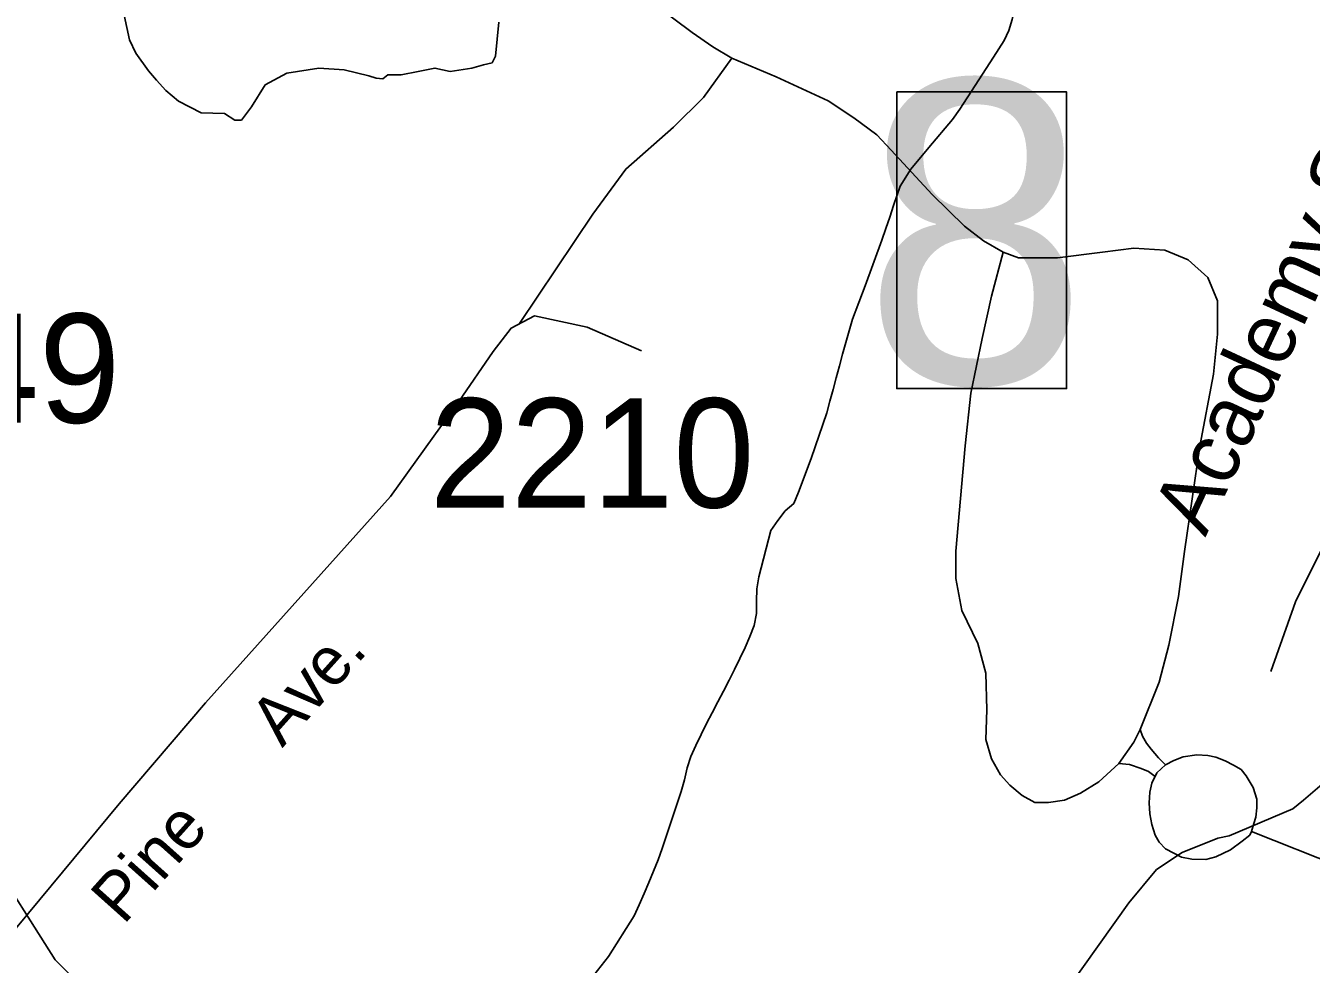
# Model space of a CAD drawing. Extents: x 1268485 to 1426702, y 514839 to 616766.
# Drawn here: x 1378440 to 1380178, y 553780 to 555049 of the extents above; entities that cross this region are included whole.
import ezdxf

# ---------------------------------------------------------------- set-up
doc = ezdxf.new("R2010")
doc.units = 0
for name, color, linetype in [('Old_Level_10', 7, 'Continuous'), ('Old_Level_11', 7, 'Continuous'), ('Old_Level_31', 7, 'Continuous'), ('Old_Level_32', 7, 'Continuous'), ('Old_Level_35', 7, 'Continuous'), ('Old_Level_48', 7, 'Continuous'), ('Old_Level_49', 7, 'Continuous'), ('Old_Level_62', 7, 'Continuous'), ('Old_Level_8', 7, 'Continuous')]:
    doc.layers.add(name, color=color, linetype=linetype)

msp = doc.modelspace()

# ---------------------------------------------------------------- linework, layer by layer
at = {"layer": 'Old_Level_31'}
msp.add_lwpolyline([(1379617.944, 554959.835), (1379847.589, 554959.835), (1379847.589, 554558.909), (1379617.944, 554558.909), (1379617.944, 554959.835)], dxfattribs=at)
at = {"layer": 'Old_Level_32'}
for points in [[(1380233.05, 555134.445), (1380253.342, 555017.125), (1380289.417, 554924.623), (1380323.236, 554868.22), (1380372.839, 554811.817), (1380442.282, 554752.705), (1380479.259, 554710.29), (1380497.296, 554659.752), (1380490.452, 554615.024), (1380452.477, 554527.746), (1380268.808, 554161.265), (1380222.904, 554062.821), (1380193.142, 554024.015), (1380167.89, 554002.357), (1380153.461, 553990.625), (1380067.304, 553954.078), (1380052.217, 553951.06), (1380003.941, 553931.438), (1379969.242, 553908.798), (1379931.525, 553863.516), (1379662.986, 553486.178), (1379481.877, 553169.511), (1379460.484, 553120.581), (1379231.454, 552868.892)], [(1378325.117, 553712.781), (1378382.436, 553775.645), (1378566.77, 553997.57), (1378683.59, 554133.932), (1378933.419, 554413.059), (1379002.639, 554508.862), (1379026.046, 554541.257), (1379072.501, 554608.835), (1379096.639, 554640.532), (1379128.32, 554657.134), (1379199.227, 554642.041), (1379272.904, 554609.728)]]:
    msp.add_lwpolyline(points, dxfattribs=at)
at = {"layer": 'Old_Level_35'}
msp.add_line((1380097.716, 553960.199), (1380302.768, 553878.127), dxfattribs=at)
for points in [[(1379394.797, 555005.606), (1379369.371, 555020.626), (1379341.586, 555040.208), (1379291.964, 555077.118), (1379204.407, 555159.088)], [(1379107.827, 554646.765), (1379206.867, 554794.761), (1379251.671, 554855.611), (1379316.263, 554912.103), (1379356.658, 554952.549), (1379394.797, 555005.606)], [(1379761.636, 554743.293), (1379735.081, 554758.672), (1379709.757, 554778.306), (1379665.876, 554821.008), (1379610.512, 554880.986), (1379590.827, 554901.747), (1379559.762, 554924.816), (1379525.108, 554947.935), (1379454.775, 554980.231), (1379394.797, 555005.606)], [(1379761.636, 554743.293), (1379745.847, 554683.623), (1379733.544, 554626.516), (1379718.165, 554552.39), (1379710.373, 554481.288), (1379704.221, 554410.238), (1379697.967, 554339.187), (1379697.967, 554302.124), (1379705.759, 554258.858), (1379727.392, 554214.054), (1379738.157, 554173.915), (1379739.798, 554124.498), (1379738.157, 554084.307), (1379745.847, 554058.061), (1379758.252, 554036.428), (1379770.658, 554022.587), (1379787.575, 554008.643), (1379804.594, 553999.364), (1379823.151, 553999.364), (1379844.784, 554002.44), (1379866.417, 554011.77), (1379891.126, 554027.2), (1379918.09, 554052.063)], [(1379947.208, 554097.738), (1379972.532, 554161.92), (1379985.758, 554212.055), (1379998.881, 554277.927), (1380006.878, 554338.572), (1380027.896, 554480.929), (1380046.35, 554578.483), (1380051.579, 554632.565), (1380051.579, 554677.369), (1380038.456, 554708.999), (1380012.107, 554732.733), (1379980.529, 554745.959), (1379938.288, 554748.574), (1379896.15, 554743.293), (1379835.454, 554735.399), (1379782.756, 554735.399), (1379761.636, 554743.293)], [(1380283.083, 554523.375), (1380156.874, 554270.29), (1380123.45, 554176.324)], [(1379918.09, 554052.063), (1379938.493, 554080.77), (1379947.208, 554097.738)], [(1379981.246, 554050.269), (1379972.019, 554059.804), (1379961.972, 554071.235), (1379955.615, 554079.489), (1379949.976, 554088.767), (1379947.208, 554097.738)], [(1379981.041, 553936.618), (1379972.532, 553945.538), (1379967.508, 553955.175), (1379962.894, 553969.324), (1379960.126, 553983.934), (1379959.203, 553998.544), (1379960.126, 554013.205), (1379962.894, 554025.56), (1379969.764, 554039.247), (1379981.246, 554050.269), (1379992.627, 554056.164), (1380005.032, 554060.726), (1380023.795, 554063.495), (1380038.353, 554062.572), (1380049.221, 554060.316), (1380062.139, 554055.703), (1380073.007, 554049.756), (1380083.67, 554043.81), (1380090.334, 554035.146)], [(1379967.2, 554034.325), (1379958.383, 554041.041), (1379948.233, 554045.193), (1379932.752, 554050.679), (1379918.09, 554052.063)], [(1380090.334, 554035.146), (1380099.972, 554019.613), (1380104.585, 554003.619), (1380104.585, 553992.187), (1380103.252, 553979.372), (1380100.792, 553970.606), (1380097.716, 553960.199)], [(1380097.716, 553960.199), (1380095.05, 553955.175), (1380085.003, 553946.922), (1380069.009, 553935.08), (1380049.221, 553925.955), (1380035.585, 553922.265), (1380016.925, 553922.624), (1380002.674, 553925.495), (1379981.041, 553936.618)]]:
    msp.add_lwpolyline(points, dxfattribs=at)
at = {"layer": 'Old_Level_48'}
for points in [[(1378480.177, 553786.277), (1378294.98, 554078.732), (1378230.513, 554022.263), (1378016.968, 554163.438), (1378125.756, 554474.024), (1377956.531, 554562.762), (1377867.889, 554377.218), (1377746.901, 554421.995), (1377784.853, 554525.772), (1377207.107, 555240.402), (1377154.724, 555239.631)], [(1379520.295, 552676.185), (1379420.24, 552749.834), (1379330.535, 552830.178), (1379209.778, 552964.085), (1379017.394, 553210.5), (1379193.482, 553134.876), (1379212.188, 553192.661), (1379117.271, 553248.797), (1378953.311, 553354.147), (1378762.479, 553506.261), (1378480.177, 553786.277)]]:
    msp.add_lwpolyline(points, dxfattribs=at)
at = {"layer": 'Old_Level_49'}
for points in [[(1378480.177, 553786.277), (1378294.98, 554078.732), (1378230.513, 554022.263), (1378016.968, 554163.438), (1378125.756, 554474.024), (1377956.531, 554562.762), (1377867.889, 554377.218), (1377746.901, 554421.995), (1377784.853, 554525.772), (1377207.107, 555240.402), (1377154.724, 555239.631)], [(1379520.295, 552676.185), (1379420.24, 552749.834), (1379330.535, 552830.178), (1379209.778, 552964.085), (1379017.394, 553210.5), (1379193.482, 553134.876), (1379212.188, 553192.661), (1379117.271, 553248.797), (1378953.311, 553354.147), (1378762.479, 553506.261), (1378480.177, 553786.277)]]:
    msp.add_lwpolyline(points, dxfattribs=at)
at = {"layer": 'Old_Level_62'}
for points in [[(1379819.153, 555124.332), (1379802.133, 555115.77), (1379790.856, 555102.134), (1379783.576, 555089.421), (1379778.245, 555075.632), (1379773.836, 555057.843), (1379769.53, 555043.079), (1379763.276, 555029.29), (1379748.82, 555006.785), (1379724.009, 554968.645), (1379703.401, 554936.401), (1379693.148, 554922.714), (1379661.468, 554884.779)], [(1378573.461, 555063.482), (1378580.638, 555030.52), (1378589.148, 555012.424), (1378606.372, 554988.177), (1378617.035, 554975.976), (1378629.646, 554961.776), (1378647.178, 554947.422), (1378677.628, 554931.788), (1378709.342, 554930.744), (1378722.985, 554921.644), (1378732.079, 554921.644), (1378745.722, 554939.845), (1378763.911, 554969.42), (1378793.469, 554985.345), (1378836.669, 554992.17), (1378870.775, 554989.894), (1378904.415, 554981.82), (1378913.976, 554978.519), (1378923.178, 554977.412), (1378929.891, 554983.07), (1378948.081, 554983.07), (1378970.818, 554987.619), (1378993.555, 554992.17), (1379014.018, 554987.619), (1379043.577, 554992.17), (1379059.492, 554996.719), (1379070.861, 554998.995), (1379075.408, 555008.094), (1379080.043, 555054.05)], [(1379548.894, 554621.082), (1379553.405, 554636.871), (1379558.019, 554652.558), (1379575.346, 554697.823), (1379597.799, 554759.544), (1379603.335, 554775.025), (1379608.667, 554790.507), (1379613.691, 554806.142), (1379622.713, 554832.286), (1379636.861, 554855.559), (1379661.468, 554884.779)], [(1379188.413, 553740.383), (1379228.398, 553791.185), (1379263.052, 553846.139), (1379269.716, 553861.006), (1379276.277, 553876.077), (1379282.737, 553891.199), (1379289.093, 553906.425), (1379295.245, 553921.701), (1379300.884, 553936.977), (1379326.413, 554014.077), (1379330.821, 554029.866), (1379334.512, 554045.963), (1379339.536, 554061.547), (1379346.303, 554076.464), (1379353.479, 554091.227), (1379360.861, 554105.94), (1379368.448, 554120.602), (1379376.035, 554135.211), (1379383.725, 554149.821), (1379391.312, 554164.431), (1379398.796, 554179.144), (1379405.973, 554193.856), (1379412.945, 554208.671), (1379419.404, 554223.589), (1379425.35, 554238.712), (1379428.221, 554254.654), (1379428.529, 554271.263), (1379428.939, 554287.924), (1379431.604, 554304.123), (1379447.803, 554366.715), (1379457.133, 554380.403), (1379467.283, 554393.423), (1379478.664, 554403.573), (1379485.225, 554418.85), (1379502.347, 554464.422), (1379507.781, 554479.904), (1379518.239, 554510.354), (1379523.263, 554525.938), (1379527.671, 554541.727), (1379531.977, 554557.568), (1379536.181, 554573.459), (1379540.384, 554589.351), (1379544.588, 554605.242), (1379548.894, 554621.082)]]:
    msp.add_lwpolyline(points, dxfattribs=at)

# ---------------------------------------------------------------- texts
at = {"layer": 'Old_Level_10'}
msp.add_text('Academy St', height=82.0208, rotation=65.049119, dxfattribs=at).set_placement((1380035.187, 554357.217))
at = {"layer": 'Old_Level_11'}
msp.add_text('Pine      Ave.', height=65.61666, rotation=48.170264, dxfattribs=at).set_placement((1378572.551, 553832.562))
at = {"layer": 'Old_Level_31'}
msp.add_text('8', height=410.104, dxfattribs=at).set_placement((1379571.924, 554565.918))
at = {"layer": 'Old_Level_8'}
for s, p in [('2349', (1378129.007, 554512.555)), ('2210', (1378986.491, 554397.979))]:
    msp.add_text(s, height=147.6375, dxfattribs=at).set_placement(p)

doc.saveas('drawing.dxf')
